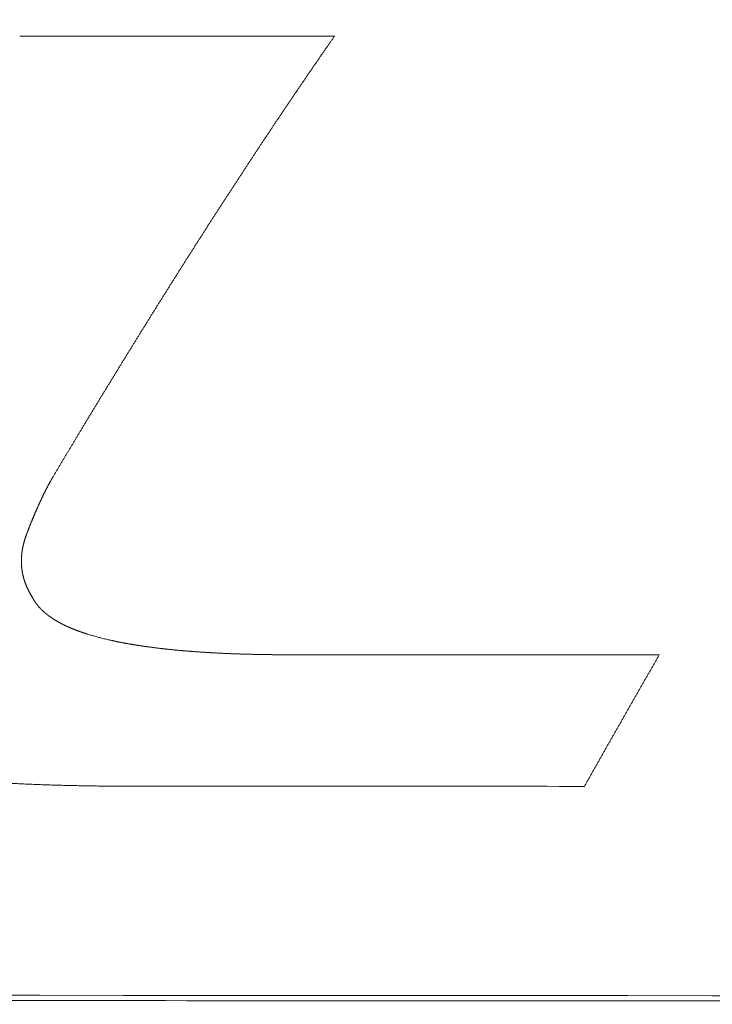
# Model space of a CAD drawing. Header units: millimetres. Extents: x 0 to 594, y 0 to 420.
# Tile 49 of 1056: x 249.7 to 252.13, y 58.02 to 61.48. Entities that reach past the tile are written whole.
import ezdxf

# ---------------------------------------------------------------- set-up
doc = ezdxf.new("R2010")
doc.units = ezdxf.units.MM
doc.layers.add('1', color=7, linetype='Continuous', true_color=0xffffff)
doc.styles.add('Arial', font='txt')
doc.dimstyles.get("Standard").update_dxf_attribs({"dimtxt": 0.18, "dimasz": 0.18, "dimexe": 0.18, "dimexo": 0.0625, "dimgap": 0.09, "dimtad": 0, "dimtih": 1, "dimtoh": 1, "dimdec": 4, "dimzin": 0, "dimdsep": 46, "dimtxsty": 'Standard', "dimcen": 0.09, "dimadec": 0, "dimazin": 0, "dimtfac": 1, "dimtdec": 4, "dimtofl": 0, "dimtmove": 0, "dimatfit": 3, "dimfxl": 0, "dimtolj": 1, "dimtzin": 0, "dimarcsym": 0})

# ---------------------------------------------------------------- blocks, each defined once
blk = doc.blocks.new('_U10')
at = {"layer": '1', "color": 18, "lineweight": 18}
for p, q in [((89.3862, 156.501), (71.7658, 156.501)), ((73.7658, 156.501), (73.7658, 109.1211)), ((276.553, 129.1958), (71.7658, 129.1958))]:
    blk.add_line(p, q, dxfattribs=at)
at = {"layer": '1', "color": 18}
for points in [[(73.7658, 156.501), (74.7037, 153.001), (72.828, 153.001)], [(73.7658, 129.1958), (72.828, 132.6958), (74.7037, 132.6958)]]:
    blk.add_solid(points, dxfattribs=at)
at = {"layer": '1', "color": 18, "linetype": 'Continuous', "lineweight": 13, "char_height": 3.5, "attachment_point": 7, "rotation": 90, "line_spacing_factor": 1.047437, "style": 'Arial'}
for s, insert in [('\\fArial|b0|i0;\\W1.0000;0.55', (76.7446, 98.6122)), ('\\fArial|b0|i0;\\W1.0000;FWD TIE DOWN', (76.7446, 58.6144))]:
    blk.add_mtext(s, dxfattribs=dict(at, insert=insert))
blk = doc.blocks.new('_U14')
at = {"layer": '1', "color": 18, "lineweight": 18}
for p, q in [((118.6615, 179.0767), (58.8264, 179.0767)), ((60.8264, 179.0767), (60.8264, 110.1517)), ((276.553, 129.1958), (58.8264, 129.1958))]:
    blk.add_line(p, q, dxfattribs=at)
at = {"layer": '1', "color": 18}
for points in [[(60.8264, 179.0767), (61.7642, 175.5767), (59.8886, 175.5767)], [(60.8264, 129.1958), (59.8886, 132.6958), (61.7642, 132.6958)]]:
    blk.add_solid(points, dxfattribs=at)
at = {"layer": '1', "color": 18, "linetype": 'Continuous', "lineweight": 13, "char_height": 3.5, "attachment_point": 7, "rotation": 90, "line_spacing_factor": 1.047437, "style": 'Arial'}
for s, insert in [('\\fArial|b0|i0;\\W1.0000;1.00', (63.8052, 99.6428)), ('\\fArial|b0|i0;\\W1.0000;BOW DEFLATED', (63.8052, 58.2793))]:
    blk.add_mtext(s, dxfattribs=dict(at, insert=insert))

msp = doc.modelspace()

# ---------------------------------------------------------------- linework, layer by layer
at = {"layer": '1', "color": 155, "linetype": 'Continuous', "lineweight": 13}
for points in [[(249.6964, 61.4205), (250.0654, 61.4204), (250.4343, 61.4202), (250.8032, 61.4201)], [(250.187, 58.7843), (250.1736, 58.7843), (250.1468, 58.7844), (250.1201, 58.7844), (250.1067, 58.7844)], [(250.2813, 58.7843), (250.2656, 58.7843), (250.2342, 58.7843), (250.2027, 58.7843), (250.187, 58.7843)], [(251.6824, 58.784), (251.2153, 58.7841), (250.7483, 58.7842), (250.2813, 58.7843)]]:
    msp.add_open_spline(points, degree=3, dxfattribs=at)
for points, knots in [([(250.8032, 61.4201), (250.8012, 61.4171), (250.797, 61.4111), (250.7908, 61.4022), (250.7846, 61.3933), (250.7784, 61.3843), (250.7722, 61.3754), (250.766, 61.3664), (250.7598, 61.3574), (250.7536, 61.3484), (250.7474, 61.3394), (250.7412, 61.3304), (250.735, 61.3214), (250.7288, 61.3124), (250.7226, 61.3034), (250.7164, 61.2944), (250.7102, 61.2853), (250.704, 61.2763), (250.6978, 61.2672), (250.6917, 61.2581), (250.6855, 61.2491), (250.6793, 61.24), (250.6731, 61.2309), (250.6669, 61.2218), (250.6608, 61.2127), (250.6546, 61.2036), (250.6484, 61.1944), (250.6422, 61.1853), (250.6361, 61.1762), (250.6299, 61.167), (250.6238, 61.1579), (250.6176, 61.1487), (250.6114, 61.1395), (250.6053, 61.1303), (250.5991, 61.1212), (250.593, 61.112), (250.5868, 61.1028), (250.5806, 61.0935), (250.5745, 61.0843), (250.5683, 61.0751), (250.5622, 61.0659), (250.5561, 61.0566), (250.5499, 61.0474), (250.5438, 61.0381), (250.5376, 61.0288), (250.5315, 61.0196), (250.5253, 61.0103), (250.5192, 61.001), (250.5131, 60.9917), (250.5069, 60.9824), (250.5008, 60.9731), (250.4947, 60.9637), (250.4885, 60.9544), (250.4824, 60.9451), (250.4763, 60.9357), (250.4702, 60.9264), (250.464, 60.917), (250.4579, 60.9076), (250.4518, 60.8982), (250.4457, 60.8889), (250.4396, 60.8795), (250.4334, 60.8701), (250.4273, 60.8607), (250.4212, 60.8512), (250.4151, 60.8418), (250.409, 60.8324), (250.4029, 60.823), (250.3968, 60.8135), (250.3907, 60.804), (250.3845, 60.7946), (250.3784, 60.7851), (250.3723, 60.7756), (250.3662, 60.7662), (250.3601, 60.7567), (250.354, 60.7472), (250.3479, 60.7377), (250.3418, 60.7281), (250.3357, 60.7186), (250.3296, 60.7091), (250.3235, 60.6996), (250.3174, 60.69), (250.3113, 60.6805), (250.3053, 60.6709), (250.2992, 60.6613), (250.2931, 60.6518), (250.287, 60.6422), (250.2809, 60.6326), (250.2748, 60.623), (250.2687, 60.6134), (250.2626, 60.6038), (250.2565, 60.5942), (250.2505, 60.5845), (250.2444, 60.5749), (250.2383, 60.5653), (250.2322, 60.5556), (250.2261, 60.546), (250.2201, 60.5363), (250.214, 60.5266), (250.2079, 60.517), (250.2018, 60.5073), (250.1957, 60.4976), (250.1897, 60.4879), (250.1836, 60.4782), (250.1775, 60.4685), (250.1715, 60.4587), (250.1654, 60.449), (250.1593, 60.4393), (250.1532, 60.4296), (250.1472, 60.4198), (250.1411, 60.41), (250.135, 60.4003), (250.129, 60.3905), (250.1229, 60.3807), (250.1168, 60.371), (250.1108, 60.3612), (250.1047, 60.3514), (250.0986, 60.3416), (250.0926, 60.3318), (250.0865, 60.3219), (250.0804, 60.3121), (250.0744, 60.3023), (250.0683, 60.2925), (250.0623, 60.2826), (250.0562, 60.2728), (250.0501, 60.2629), (250.0441, 60.253), (250.038, 60.2432), (250.032, 60.2333), (250.0259, 60.2234), (250.0199, 60.2135), (250.0138, 60.2036), (250.0077, 60.1937), (250.0017, 60.1838), (249.9956, 60.1739), (249.9896, 60.164), (249.9835, 60.154), (249.9775, 60.1441), (249.9714, 60.1341), (249.9654, 60.1242), (249.9593, 60.1142), (249.9533, 60.1043), (249.9472, 60.0943), (249.9412, 60.0843), (249.9351, 60.0743), (249.9291, 60.0643), (249.923, 60.0543), (249.917, 60.0443), (249.9129, 60.0377), (249.9109, 60.0343)], [0, 0, 0, 0, 0.006849, 0.013699, 0.020548, 0.027397, 0.034246, 0.041096, 0.047945, 0.054794, 0.061644, 0.068493, 0.075342, 0.082191, 0.089041, 0.09589, 0.102739, 0.109588, 0.116438, 0.123287, 0.130136, 0.136985, 0.143835, 0.150684, 0.157533, 0.164382, 0.171232, 0.178081, 0.18493, 0.191779, 0.198628, 0.205478, 0.212327, 0.219176, 0.226025, 0.232875, 0.239724, 0.246573, 0.253422, 0.260272, 0.267121, 0.27397, 0.280819, 0.287669, 0.294518, 0.301367, 0.308216, 0.315066, 0.321915, 0.328764, 0.335613, 0.342463, 0.349312, 0.356161, 0.36301, 0.36986, 0.376709, 0.383558, 0.390407, 0.397257, 0.404106, 0.410955, 0.417805, 0.424654, 0.431503, 0.438352, 0.445202, 0.452051, 0.4589, 0.46575, 0.472599, 0.479448, 0.486298, 0.493147, 0.499996, 0.506846, 0.513695, 0.520544, 0.527394, 0.534243, 0.541092, 0.547942, 0.554791, 0.56164, 0.56849, 0.575339, 0.582188, 0.589038, 0.595887, 0.602736, 0.609586, 0.616435, 0.623284, 0.630134, 0.636983, 0.643833, 0.650682, 0.657531, 0.664381, 0.67123, 0.678079, 0.684929, 0.691778, 0.698628, 0.705477, 0.712326, 0.719176, 0.726025, 0.732875, 0.739724, 0.746573, 0.753423, 0.760272, 0.767122, 0.773971, 0.78082, 0.78767, 0.794519, 0.801368, 0.808218, 0.815067, 0.821917, 0.828766, 0.835615, 0.842465, 0.849314, 0.856164, 0.863013, 0.869862, 0.876712, 0.883561, 0.89041, 0.89726, 0.904109, 0.910959, 0.917808, 0.924657, 0.931507, 0.938356, 0.945205, 0.952055, 0.958904, 0.965753, 0.972603, 0.979452, 0.986301, 0.993151, 1, 1, 1, 1]), ([(249.9109, 60.0343), (249.909, 60.0312), (249.9053, 60.0251), (249.8997, 60.0158), (249.8942, 60.0065), (249.8886, 59.9973), (249.883, 59.988), (249.8775, 59.9787), (249.8719, 59.9694), (249.8664, 59.9601), (249.8608, 59.9508), (249.8553, 59.9415), (249.8497, 59.9321), (249.8442, 59.9228), (249.8386, 59.9135), (249.8331, 59.9041), (249.8275, 59.8948), (249.822, 59.8854), (249.8164, 59.8761), (249.8127, 59.8698), (249.8109, 59.8667)], [0, 0, 0, 0, 0.055556, 0.111111, 0.166667, 0.222222, 0.277778, 0.333333, 0.388889, 0.444444, 0.5, 0.555555, 0.611111, 0.666666, 0.722222, 0.777778, 0.833333, 0.888889, 0.944444, 1, 1, 1, 1]), ([(249.8109, 59.8667), (249.8104, 59.8659), (249.8094, 59.8643), (249.808, 59.8618), (249.8065, 59.8593), (249.8051, 59.8569), (249.8037, 59.8544), (249.8023, 59.8519), (249.8009, 59.8494), (249.7995, 59.8469), (249.7982, 59.8444), (249.7968, 59.8419), (249.7955, 59.8394), (249.7941, 59.8369), (249.7928, 59.8344), (249.7915, 59.8319), (249.7902, 59.8294), (249.7889, 59.8269), (249.7876, 59.8243), (249.7863, 59.8218), (249.785, 59.8193), (249.7837, 59.8167), (249.7825, 59.8142), (249.7812, 59.8117), (249.78, 59.8091), (249.7787, 59.8066), (249.7775, 59.804), (249.7763, 59.8015), (249.7751, 59.7989), (249.7738, 59.7963), (249.7726, 59.7938), (249.7714, 59.7912), (249.7702, 59.7886), (249.7691, 59.7861), (249.7679, 59.7835), (249.7667, 59.7809), (249.7655, 59.7784), (249.7644, 59.7758), (249.7632, 59.7732), (249.762, 59.7706), (249.7609, 59.768), (249.7597, 59.7654), (249.7586, 59.7629), (249.7575, 59.7603), (249.7563, 59.7577), (249.7552, 59.7551), (249.7541, 59.7525), (249.7529, 59.7499), (249.7518, 59.7473), (249.7507, 59.7447), (249.7496, 59.7421), (249.7485, 59.7395), (249.7474, 59.7369), (249.7463, 59.7343), (249.7452, 59.7317), (249.7441, 59.7291), (249.743, 59.7264), (249.742, 59.7238), (249.7409, 59.7212), (249.7398, 59.7186), (249.7387, 59.716), (249.7377, 59.7134), (249.7366, 59.7107), (249.7355, 59.7081), (249.7345, 59.7055), (249.7334, 59.7029), (249.7324, 59.7002), (249.7314, 59.6976), (249.7303, 59.695), (249.7293, 59.6923), (249.7282, 59.6897), (249.7272, 59.6871), (249.7262, 59.6844), (249.7252, 59.6818), (249.7241, 59.6792), (249.7231, 59.6765), (249.7224, 59.6748), (249.7221, 59.6739)], [0, 0, 0, 0, 0.013334, 0.026666, 0.039998, 0.053329, 0.06666, 0.07999, 0.09332, 0.10665, 0.11998, 0.13331, 0.14664, 0.15997, 0.173301, 0.186632, 0.199963, 0.213294, 0.226626, 0.239958, 0.253291, 0.266624, 0.279958, 0.293292, 0.306626, 0.319962, 0.333297, 0.346633, 0.359969, 0.373306, 0.386642, 0.399979, 0.413317, 0.426654, 0.439991, 0.453329, 0.466666, 0.480003, 0.49334, 0.506677, 0.520013, 0.533349, 0.546684, 0.56002, 0.573355, 0.586689, 0.600024, 0.613358, 0.626692, 0.640026, 0.653359, 0.666693, 0.680026, 0.693359, 0.706692, 0.720025, 0.733358, 0.746691, 0.760023, 0.773356, 0.786688, 0.800021, 0.813353, 0.826685, 0.840018, 0.85335, 0.866682, 0.880014, 0.893346, 0.906678, 0.92001, 0.933341, 0.946673, 0.960005, 0.973337, 0.986668, 1, 1, 1, 1]), ([(249.7221, 59.6739), (249.7219, 59.6732), (249.7213, 59.6719), (249.7206, 59.6698), (249.7198, 59.6677), (249.7191, 59.6657), (249.7184, 59.6636), (249.7176, 59.6616), (249.7169, 59.6595), (249.7163, 59.6574), (249.7156, 59.6553), (249.7149, 59.6532), (249.7143, 59.6512), (249.7137, 59.6491), (249.7131, 59.647), (249.7125, 59.6449), (249.7119, 59.6428), (249.7113, 59.6407), (249.7108, 59.6386), (249.7103, 59.6365), (249.7097, 59.6343), (249.7092, 59.6322), (249.7088, 59.6301), (249.7083, 59.628), (249.7078, 59.6259), (249.7074, 59.6237), (249.707, 59.6216), (249.7066, 59.6195), (249.7062, 59.6173), (249.7058, 59.6152), (249.7055, 59.6131), (249.7052, 59.6109), (249.7048, 59.6088), (249.7045, 59.6066), (249.7043, 59.6045), (249.704, 59.6023), (249.7038, 59.6002), (249.7036, 59.598), (249.7034, 59.5959), (249.7032, 59.5937), (249.703, 59.5916), (249.7029, 59.5894), (249.7027, 59.5873), (249.7026, 59.5851), (249.7025, 59.583), (249.7025, 59.5808), (249.7024, 59.5787), (249.7024, 59.5765), (249.7024, 59.5743), (249.7024, 59.5722), (249.7025, 59.57), (249.7025, 59.5679), (249.7026, 59.5657), (249.7027, 59.5636), (249.7028, 59.5614), (249.703, 59.5592), (249.7031, 59.5571), (249.7033, 59.5549), (249.7035, 59.5528), (249.7038, 59.5506), (249.704, 59.5485), (249.7043, 59.5463), (249.7046, 59.5442), (249.7049, 59.542), (249.7053, 59.5399), (249.7056, 59.5377), (249.706, 59.5356), (249.7064, 59.5335), (249.7068, 59.5313), (249.7073, 59.5292), (249.7077, 59.5271), (249.7082, 59.5249), (249.7087, 59.5228), (249.7093, 59.5207), (249.7098, 59.5186), (249.7104, 59.5165), (249.711, 59.5143), (249.7116, 59.5122), (249.7122, 59.5101), (249.7129, 59.508), (249.7135, 59.506), (249.7142, 59.5039), (249.7149, 59.5018), (249.7157, 59.4997), (249.7164, 59.4976), (249.7172, 59.4956), (249.718, 59.4935), (249.7188, 59.4914), (249.7196, 59.4894), (249.7205, 59.4873), (249.7213, 59.4853), (249.7222, 59.4833), (249.7231, 59.4812), (249.724, 59.4792), (249.725, 59.4772), (249.726, 59.4752), (249.7269, 59.4732), (249.7279, 59.4712), (249.729, 59.4692), (249.73, 59.4673), (249.7311, 59.4653), (249.7321, 59.4633), (249.7332, 59.4614), (249.7344, 59.4594), (249.7355, 59.4575), (249.7366, 59.4556), (249.7378, 59.4536), (249.739, 59.4517), (249.7398, 59.4505), (249.7402, 59.4498)], [0, 0, 0, 0, 0.009352, 0.018706, 0.028064, 0.037424, 0.046786, 0.05615, 0.065516, 0.074883, 0.084251, 0.09362, 0.102989, 0.112359, 0.121729, 0.131099, 0.140469, 0.149838, 0.159206, 0.168574, 0.177941, 0.187307, 0.196671, 0.206034, 0.215396, 0.224756, 0.234114, 0.243471, 0.252826, 0.262178, 0.271529, 0.280878, 0.290224, 0.299569, 0.308912, 0.318252, 0.327591, 0.336927, 0.346262, 0.355595, 0.364926, 0.374255, 0.383583, 0.392909, 0.402234, 0.411558, 0.420881, 0.430203, 0.439525, 0.448846, 0.458167, 0.467488, 0.47681, 0.486132, 0.495455, 0.504779, 0.514105, 0.523432, 0.532761, 0.542091, 0.551423, 0.560756, 0.57009, 0.579426, 0.588763, 0.598102, 0.607441, 0.616782, 0.626124, 0.635468, 0.644812, 0.654157, 0.663504, 0.672851, 0.682199, 0.691548, 0.700898, 0.710248, 0.719599, 0.72895, 0.738302, 0.747654, 0.757007, 0.76636, 0.775712, 0.785065, 0.794418, 0.80377, 0.813123, 0.822475, 0.831826, 0.841178, 0.850528, 0.859878, 0.869228, 0.878576, 0.887924, 0.89727, 0.906616, 0.915961, 0.925304, 0.934646, 0.943987, 0.953326, 0.962664, 0.972001, 0.981335, 0.990669, 1, 1, 1, 1]), ([(249.7402, 59.4498), (249.7404, 59.4495), (249.7408, 59.4487), (249.7414, 59.4475), (249.742, 59.4464), (249.7426, 59.4453), (249.7432, 59.4441), (249.7438, 59.443), (249.7444, 59.4419), (249.7451, 59.4408), (249.7457, 59.4397), (249.7464, 59.4386), (249.747, 59.4375), (249.7477, 59.4364), (249.7484, 59.4353), (249.7491, 59.4342), (249.7498, 59.4332), (249.7505, 59.4321), (249.7513, 59.431), (249.752, 59.43), (249.7527, 59.4289), (249.7535, 59.4279), (249.7542, 59.4268), (249.755, 59.4258), (249.7558, 59.4248), (249.7566, 59.4237), (249.7574, 59.4227), (249.7582, 59.4217), (249.759, 59.4207), (249.7598, 59.4197), (249.7606, 59.4187), (249.7615, 59.4177), (249.7623, 59.4167), (249.7632, 59.4157), (249.764, 59.4147), (249.7649, 59.4137), (249.7657, 59.4128), (249.7666, 59.4118), (249.7675, 59.4108), (249.7684, 59.4099), (249.7693, 59.4089), (249.7702, 59.408), (249.7711, 59.4071), (249.7721, 59.4061), (249.773, 59.4052), (249.7739, 59.4043), (249.7749, 59.4033), (249.7758, 59.4024), (249.7768, 59.4015), (249.7778, 59.4006), (249.7787, 59.3997), (249.7797, 59.3988), (249.7807, 59.3979), (249.7817, 59.397), (249.7827, 59.3961), (249.7837, 59.3953), (249.7847, 59.3944), (249.7857, 59.3935), (249.7867, 59.3927), (249.7878, 59.3918), (249.7888, 59.391), (249.7898, 59.3901), (249.7909, 59.3893), (249.7919, 59.3884), (249.793, 59.3876), (249.7941, 59.3868), (249.7951, 59.3859), (249.7962, 59.3851), (249.7973, 59.3843), (249.7983, 59.3835), (249.7994, 59.3827), (249.8005, 59.3819), (249.8016, 59.3811), (249.8027, 59.3803), (249.8038, 59.3795), (249.8049, 59.3787), (249.8061, 59.378), (249.8072, 59.3772), (249.8083, 59.3764), (249.8094, 59.3757), (249.8106, 59.3749), (249.8117, 59.3741), (249.8129, 59.3734), (249.814, 59.3727), (249.8152, 59.3719), (249.8163, 59.3712), (249.8175, 59.3704), (249.8186, 59.3697), (249.8198, 59.369), (249.821, 59.3683), (249.8222, 59.3676), (249.8233, 59.3668), (249.8245, 59.3661), (249.8257, 59.3654), (249.8269, 59.3647), (249.8281, 59.364), (249.8293, 59.3634), (249.8305, 59.3627), (249.8317, 59.362), (249.8329, 59.3613), (249.8341, 59.3606), (249.8353, 59.36), (249.8365, 59.3593), (249.8378, 59.3586), (249.839, 59.358), (249.8402, 59.3573), (249.8415, 59.3567), (249.8427, 59.356), (249.8439, 59.3554), (249.8452, 59.3548), (249.8464, 59.3541), (249.8476, 59.3535), (249.8489, 59.3529), (249.8501, 59.3522), (249.8514, 59.3516), (249.8527, 59.351), (249.8539, 59.3504), (249.8552, 59.3498), (249.8564, 59.3492), (249.8577, 59.3486), (249.859, 59.348), (249.8602, 59.3474), (249.8615, 59.3468), (249.8628, 59.3462), (249.864, 59.3457), (249.8653, 59.3451), (249.8666, 59.3445), (249.8679, 59.3439), (249.8692, 59.3434), (249.8704, 59.3428), (249.8717, 59.3422), (249.873, 59.3417), (249.8743, 59.3411), (249.8756, 59.3406), (249.8769, 59.34), (249.8782, 59.3395), (249.8795, 59.3389), (249.8808, 59.3384), (249.8821, 59.3379), (249.8834, 59.3373), (249.8847, 59.3368), (249.886, 59.3363), (249.8873, 59.3358), (249.8886, 59.3353), (249.8899, 59.3347), (249.8912, 59.3342), (249.8925, 59.3337), (249.8938, 59.3332), (249.8951, 59.3327), (249.8964, 59.3322), (249.8977, 59.3317), (249.8991, 59.3312), (249.9004, 59.3307), (249.9017, 59.3303), (249.903, 59.3298), (249.9043, 59.3293), (249.9057, 59.3288), (249.907, 59.3283), (249.9083, 59.3279), (249.9096, 59.3274), (249.911, 59.3269), (249.9123, 59.3265), (249.9136, 59.326), (249.9149, 59.3255), (249.9163, 59.3251), (249.9176, 59.3246), (249.9189, 59.3242), (249.9203, 59.3237), (249.9216, 59.3233), (249.9229, 59.3228), (249.9242, 59.3224), (249.9256, 59.322), (249.9269, 59.3215), (249.9283, 59.3211), (249.9296, 59.3207), (249.9309, 59.3202), (249.9323, 59.3198), (249.9336, 59.3194), (249.9369, 59.3184), (249.9421, 59.3167), (249.9493, 59.3146), (249.9565, 59.3125), (249.9637, 59.3105), (249.971, 59.3085), (249.9782, 59.3066), (249.9855, 59.3047), (249.9928, 59.3029), (250.0002, 59.3011), (250.0075, 59.2994), (250.0125, 59.2982), (250.0149, 59.2977)], [0, 0, 0, 0, 0.004265, 0.008525, 0.012781, 0.017033, 0.021281, 0.025525, 0.029766, 0.034003, 0.038237, 0.042468, 0.046697, 0.050923, 0.055146, 0.059368, 0.063587, 0.067804, 0.07202, 0.076234, 0.080446, 0.084658, 0.088868, 0.093077, 0.097285, 0.101492, 0.105699, 0.109905, 0.114111, 0.118316, 0.122521, 0.126726, 0.130931, 0.135136, 0.139341, 0.143546, 0.147752, 0.151958, 0.156164, 0.160371, 0.164578, 0.168786, 0.172994, 0.177203, 0.181413, 0.185624, 0.189836, 0.194048, 0.198261, 0.202475, 0.20669, 0.210906, 0.215123, 0.21934, 0.223559, 0.227779, 0.231999, 0.236221, 0.240443, 0.244666, 0.248891, 0.253116, 0.257342, 0.261569, 0.265797, 0.270026, 0.274256, 0.278488, 0.28272, 0.286954, 0.291189, 0.295425, 0.299662, 0.303901, 0.308141, 0.312382, 0.316624, 0.320868, 0.325113, 0.32936, 0.333607, 0.337856, 0.342107, 0.346358, 0.350611, 0.354865, 0.359121, 0.363377, 0.367635, 0.371894, 0.376154, 0.380416, 0.384678, 0.388942, 0.393206, 0.397472, 0.401738, 0.406006, 0.410274, 0.414543, 0.418813, 0.423084, 0.427355, 0.431627, 0.4359, 0.440173, 0.444447, 0.448721, 0.452996, 0.457271, 0.461546, 0.465821, 0.470096, 0.474372, 0.478647, 0.482923, 0.487198, 0.491473, 0.495747, 0.500021, 0.504295, 0.508568, 0.512841, 0.517114, 0.521386, 0.525657, 0.529928, 0.534199, 0.538469, 0.542739, 0.547008, 0.551277, 0.555545, 0.559813, 0.56408, 0.568347, 0.572614, 0.576879, 0.581145, 0.58541, 0.589674, 0.593938, 0.598201, 0.602464, 0.606726, 0.610987, 0.615248, 0.619508, 0.623768, 0.628027, 0.632285, 0.636542, 0.640799, 0.645055, 0.64931, 0.653564, 0.657817, 0.66207, 0.666321, 0.670572, 0.674822, 0.67907, 0.683318, 0.687565, 0.69181, 0.696055, 0.700298, 0.70454, 0.708781, 0.713021, 0.717259, 0.721496, 0.725732, 0.729966, 0.734199, 0.738431, 0.742661, 0.746889, 0.751116, 0.773761, 0.79637, 0.818954, 0.841525, 0.864092, 0.886667, 0.909259, 0.931878, 0.954535, 0.977239, 1, 1, 1, 1]), ([(250.0149, 59.2977), (250.0162, 59.2974), (250.0187, 59.2968), (250.0225, 59.296), (250.0263, 59.2952), (250.0301, 59.2944), (250.0339, 59.2936), (250.0377, 59.2928), (250.0415, 59.292), (250.0453, 59.2912), (250.0491, 59.2905), (250.0529, 59.2897), (250.0567, 59.289), (250.0605, 59.2882), (250.0643, 59.2875), (250.0681, 59.2868), (250.072, 59.2861), (250.0758, 59.2854), (250.0796, 59.2848), (250.0834, 59.2841), (250.0873, 59.2834), (250.0911, 59.2828), (250.0949, 59.2821), (250.0988, 59.2815), (250.1026, 59.2809), (250.1064, 59.2803), (250.1103, 59.2797), (250.1141, 59.2791), (250.118, 59.2785), (250.1218, 59.2779), (250.1257, 59.2773), (250.1295, 59.2767), (250.1334, 59.2762), (250.1372, 59.2756), (250.1411, 59.2751), (250.1449, 59.2746), (250.1488, 59.274), (250.1526, 59.2735), (250.1565, 59.273), (250.1604, 59.2725), (250.1642, 59.272), (250.1681, 59.2715), (250.1719, 59.271), (250.1758, 59.2705), (250.1797, 59.27), (250.1835, 59.2696), (250.1874, 59.2691), (250.1913, 59.2687), (250.1951, 59.2682), (250.199, 59.2678), (250.2029, 59.2673), (250.2067, 59.2669), (250.2106, 59.2665), (250.2145, 59.2661), (250.2183, 59.2657), (250.2222, 59.2653), (250.2261, 59.2649), (250.23, 59.2645), (250.2338, 59.2641), (250.2377, 59.2637), (250.2416, 59.2633), (250.2455, 59.2629), (250.2493, 59.2626), (250.2532, 59.2622), (250.2571, 59.2619), (250.261, 59.2615), (250.2648, 59.2612), (250.2687, 59.2608), (250.2726, 59.2605), (250.2765, 59.2601), (250.2804, 59.2598), (250.2842, 59.2595), (250.2881, 59.2592), (250.292, 59.2589), (250.2959, 59.2586), (250.2998, 59.2583), (250.3037, 59.258), (250.3075, 59.2577), (250.3114, 59.2574), (250.3153, 59.2571), (250.3192, 59.2568), (250.3231, 59.2566), (250.327, 59.2563), (250.3309, 59.256), (250.3348, 59.2558), (250.3386, 59.2555), (250.3425, 59.2552), (250.3464, 59.255), (250.3503, 59.2548), (250.3542, 59.2545), (250.3581, 59.2543), (250.362, 59.254), (250.3659, 59.2538), (250.3698, 59.2536), (250.3737, 59.2534), (250.3775, 59.2531), (250.3814, 59.2529), (250.3853, 59.2527), (250.3892, 59.2525), (250.3931, 59.2523), (250.397, 59.2521), (250.4009, 59.2519), (250.4048, 59.2517), (250.4087, 59.2515), (250.4126, 59.2514), (250.4165, 59.2512), (250.4204, 59.251), (250.4243, 59.2508), (250.4282, 59.2507), (250.4321, 59.2505), (250.436, 59.2503), (250.4399, 59.2502), (250.4438, 59.25), (250.4477, 59.2499), (250.4516, 59.2497), (250.4554, 59.2496), (250.4593, 59.2495), (250.4632, 59.2493), (250.4671, 59.2492), (250.471, 59.2491), (250.4749, 59.2489), (250.4788, 59.2488), (250.4827, 59.2487), (250.4866, 59.2486), (250.4905, 59.2485), (250.4944, 59.2484), (250.4983, 59.2483), (250.5022, 59.2481), (250.5061, 59.2481), (250.51, 59.248), (250.5139, 59.2479), (250.5178, 59.2478), (250.5217, 59.2477), (250.5256, 59.2476), (250.5295, 59.2475), (250.5334, 59.2474), (250.5373, 59.2474), (250.5412, 59.2473), (250.5451, 59.2472), (250.549, 59.2472), (250.5529, 59.2471), (250.5568, 59.247), (250.5607, 59.247), (250.5646, 59.2469), (250.5685, 59.2469), (250.5724, 59.2468), (250.5763, 59.2468), (250.5802, 59.2468), (250.5841, 59.2467), (250.588, 59.2467), (250.5919, 59.2466), (250.5958, 59.2466), (250.5997, 59.2466), (250.6036, 59.2466), (250.6075, 59.2465), (250.6114, 59.2465), (250.6153, 59.2465), (250.6192, 59.2465), (250.6231, 59.2465), (250.627, 59.2465), (250.6309, 59.2465), (250.6348, 59.2465), (250.6374, 59.2465), (250.6387, 59.2465)], [0, 0, 0, 0, 0.006212, 0.012425, 0.018637, 0.02485, 0.031062, 0.037274, 0.043487, 0.049699, 0.055912, 0.062125, 0.068337, 0.07455, 0.080763, 0.086976, 0.09319, 0.099403, 0.105617, 0.111831, 0.118045, 0.124259, 0.130473, 0.136687, 0.142901, 0.149116, 0.15533, 0.161545, 0.167759, 0.173974, 0.180189, 0.186403, 0.192618, 0.198832, 0.205047, 0.211261, 0.217475, 0.223689, 0.229902, 0.236116, 0.242329, 0.248541, 0.254754, 0.260965, 0.267177, 0.273388, 0.279599, 0.285809, 0.29202, 0.29823, 0.304439, 0.310649, 0.316858, 0.323067, 0.329276, 0.335485, 0.341694, 0.347902, 0.354111, 0.360319, 0.366528, 0.372736, 0.378944, 0.385152, 0.39136, 0.397568, 0.403776, 0.409984, 0.416193, 0.422401, 0.428609, 0.434817, 0.441025, 0.447234, 0.453442, 0.45965, 0.465859, 0.472067, 0.478276, 0.484485, 0.490694, 0.496903, 0.503112, 0.509321, 0.51553, 0.521739, 0.527949, 0.534158, 0.540368, 0.546578, 0.552788, 0.558998, 0.565208, 0.571418, 0.577628, 0.583839, 0.590049, 0.59626, 0.60247, 0.608681, 0.614892, 0.621103, 0.627314, 0.633525, 0.639736, 0.645948, 0.652159, 0.658371, 0.664582, 0.670794, 0.677005, 0.683217, 0.689429, 0.695641, 0.701853, 0.708065, 0.714277, 0.720489, 0.726701, 0.732913, 0.739126, 0.745338, 0.75155, 0.757763, 0.763975, 0.770187, 0.7764, 0.782612, 0.788824, 0.795037, 0.801249, 0.807461, 0.813674, 0.819886, 0.826098, 0.83231, 0.838522, 0.844734, 0.850946, 0.857158, 0.86337, 0.869582, 0.875794, 0.882006, 0.888217, 0.894429, 0.90064, 0.906851, 0.913062, 0.919273, 0.925484, 0.931695, 0.937905, 0.944115, 0.950326, 0.956536, 0.962745, 0.968955, 0.975165, 0.981374, 0.987583, 0.993791, 1, 1, 1, 1]), ([(250.6387, 59.2465), (250.701, 59.2464), (250.8254, 59.2464), (251.0121, 59.2464), (251.1988, 59.2464), (251.3855, 59.2464), (251.5721, 59.2464), (251.7588, 59.2464), (251.8833, 59.2464), (251.9455, 59.2464)], [0, 0, 0, 0, 0.142857, 0.285714, 0.428571, 0.571428, 0.714285, 0.857143, 1, 1, 1, 1]), ([(251.9455, 59.2464), (251.9436, 59.2431), (251.9398, 59.2364), (251.9341, 59.2265), (251.9284, 59.2165), (251.9227, 59.2066), (251.9169, 59.1966), (251.9112, 59.1866), (251.9055, 59.1767), (251.8998, 59.1667), (251.8941, 59.1567), (251.8884, 59.1467), (251.8826, 59.1367), (251.8769, 59.1267), (251.8712, 59.1167), (251.8655, 59.1067), (251.8598, 59.0967), (251.8541, 59.0867), (251.8483, 59.0767), (251.8426, 59.0666), (251.8369, 59.0566), (251.8312, 59.0466), (251.8255, 59.0365), (251.8198, 59.0265), (251.814, 59.0164), (251.8083, 59.0064), (251.8026, 58.9963), (251.7969, 58.9862), (251.7911, 58.9762), (251.7854, 58.9661), (251.7797, 58.956), (251.774, 58.9459), (251.7683, 58.9359), (251.7625, 58.9258), (251.7568, 58.9157), (251.7511, 58.9056), (251.7454, 58.8955), (251.7396, 58.8853), (251.7339, 58.8752), (251.7282, 58.8651), (251.7225, 58.855), (251.7167, 58.8449), (251.711, 58.8347), (251.7053, 58.8246), (251.6996, 58.8145), (251.6938, 58.8043), (251.6881, 58.7942), (251.6843, 58.7874), (251.6824, 58.784)], [0, 0, 0, 0, 0.021739, 0.043478, 0.065217, 0.086957, 0.108696, 0.130435, 0.152174, 0.173913, 0.195652, 0.217391, 0.23913, 0.26087, 0.282609, 0.304348, 0.326087, 0.347826, 0.369565, 0.391304, 0.413043, 0.434783, 0.456522, 0.478261, 0.5, 0.521739, 0.543478, 0.565217, 0.586957, 0.608696, 0.630435, 0.652174, 0.673913, 0.695652, 0.717391, 0.73913, 0.76087, 0.782609, 0.804348, 0.826087, 0.847826, 0.869565, 0.891304, 0.913043, 0.934783, 0.956522, 0.978261, 1, 1, 1, 1]), ([(250.1067, 58.7844), (250.1028, 58.7844), (250.095, 58.7844), (250.0834, 58.7844), (250.0718, 58.7844), (250.0601, 58.7845), (250.0485, 58.7845), (250.0368, 58.7846), (250.0252, 58.7847), (250.0136, 58.7848), (250.0019, 58.7849), (249.9903, 58.785), (249.9787, 58.7851), (249.967, 58.7852), (249.9554, 58.7854), (249.9438, 58.7856), (249.9321, 58.7858), (249.9205, 58.7859), (249.9089, 58.7862), (249.8972, 58.7864), (249.8856, 58.7866), (249.874, 58.7869), (249.8623, 58.7872), (249.8507, 58.7875), (249.8391, 58.7878), (249.8274, 58.7881), (249.8158, 58.7884), (249.8042, 58.7888), (249.7926, 58.7892), (249.7809, 58.7896), (249.7693, 58.79), (249.7577, 58.7904), (249.7461, 58.7909), (249.7344, 58.7914), (249.7228, 58.7919), (249.7112, 58.7924), (249.6996, 58.7929), (249.688, 58.7935), (249.6763, 58.7941), (249.6647, 58.7947), (249.6531, 58.7953), (249.6415, 58.796), (249.6299, 58.7966), (249.6183, 58.7973), (249.6067, 58.7981), (249.5951, 58.7988), (249.5835, 58.7996), (249.5757, 58.8001), (249.5719, 58.8004)], [0, 0, 0, 0, 0.021739, 0.043479, 0.065219, 0.086959, 0.1087, 0.130441, 0.152182, 0.173924, 0.195666, 0.217407, 0.239149, 0.260891, 0.282632, 0.304374, 0.326115, 0.347857, 0.369598, 0.391339, 0.413079, 0.43482, 0.45656, 0.4783, 0.500039, 0.521779, 0.543518, 0.565256, 0.586995, 0.608733, 0.630471, 0.652208, 0.673945, 0.695682, 0.717419, 0.739156, 0.760892, 0.782629, 0.804365, 0.826102, 0.847838, 0.869575, 0.891311, 0.913048, 0.934785, 0.956523, 0.978261, 1, 1, 1, 1]), ([(272.8215, 58.018), (271.6392, 58.0187), (269.2745, 58.02), (265.7274, 58.022), (262.1804, 58.024), (258.2393, 58.0263), (253.9041, 58.0287), (248.3865, 58.0319), (243.263, 58.0348), (238.5336, 58.0376), (236.1689, 58.0389), (234.9866, 58.0396)], [0, 0, 0, 0, 0.09375, 0.187502, 0.281252, 0.375, 0.5, 0.625, 0.8125, 0.90625, 1, 1, 1, 1])]:
    msp.add_open_spline(points, degree=3, knots=knots, dxfattribs=at)
at = {"layer": '1', "color": 155, "linetype": 'Continuous', "lineweight": 18}
msp.add_open_spline([(272.8215, 58.0366), (260.2099, 58.0437), (247.5982, 58.0508), (234.9866, 58.058)], degree=3, dxfattribs=at)
msp.add_open_spline([(272.8215, 58.018), (268.0922, 58.0207), (260.2099, 58.0251), (249.9629, 58.031), (242.0806, 58.0355), (237.3513, 58.0383), (234.9866, 58.0396)], degree=3, knots=[0, 0, 0, 0, 0.375, 0.625, 0.8125, 1, 1, 1, 1], dxfattribs=at)

# ---------------------------------------------------------------- dimensions: what is measured, and where the dimension line sits
at = {"layer": '1', "color": 18, "linetype": 'Continuous', "lineweight": 13}
for base, p2, text, picture, middle in [((60.8264, 179.0767), (118.6615, 179.0767), '\\fArial|b0|i0;\\C18;{\\H1.00x;\\fArial|b0|i0;BOW DEFLATED\\fArial|b0|i0;}\\C18; <> ', '_U14', (60.8264, 83.3868)), ((73.7658, 156.501), (93.3862, 156.501), '\\fArial|b0|i0;\\C18;{\\H1.00x;\\fArial|b0|i0;FWD TIE DOWN\\fArial|b0|i0;}\\C18; <> ', '_U10', (73.7658, 83.039))]:
    dim = msp.add_linear_dim(base=base, p1=(276.553, 129.1958), p2=p2, angle=90, text=text, dimstyle='Standard', override={"dimtxt": 3.5, "dimasz": 3.5, "dimexe": 2, "dimexo": 0, "dimgap": 1.5, "dimtih": 0, "dimtoh": 0, "dimdec": 2, "dimlfac": 0.02, "dimdsep": 46, "dimlunit": 2, "dimtxsty": 'Arial', "dimsah": 1, "dimse1": 0, "dimse2": 0, "dimsd1": 0, "dimsd2": 0, "dimclrd": 18, "dimclre": 18, "dimclrt": 18, "dimtol": 0, "dimtm": -0.1, "dimtfac": 1, "dimtdec": 2, "dimtofl": 1, "dimtmove": 0, "dimlwd": 18, "dimlwe": 18}, dxfattribs=at)
    dim.commit()
    dim.dimension.update_dxf_attribs({"geometry": picture, "text_midpoint": middle, "dimtype": 160})

doc.saveas('drawing.dxf')
